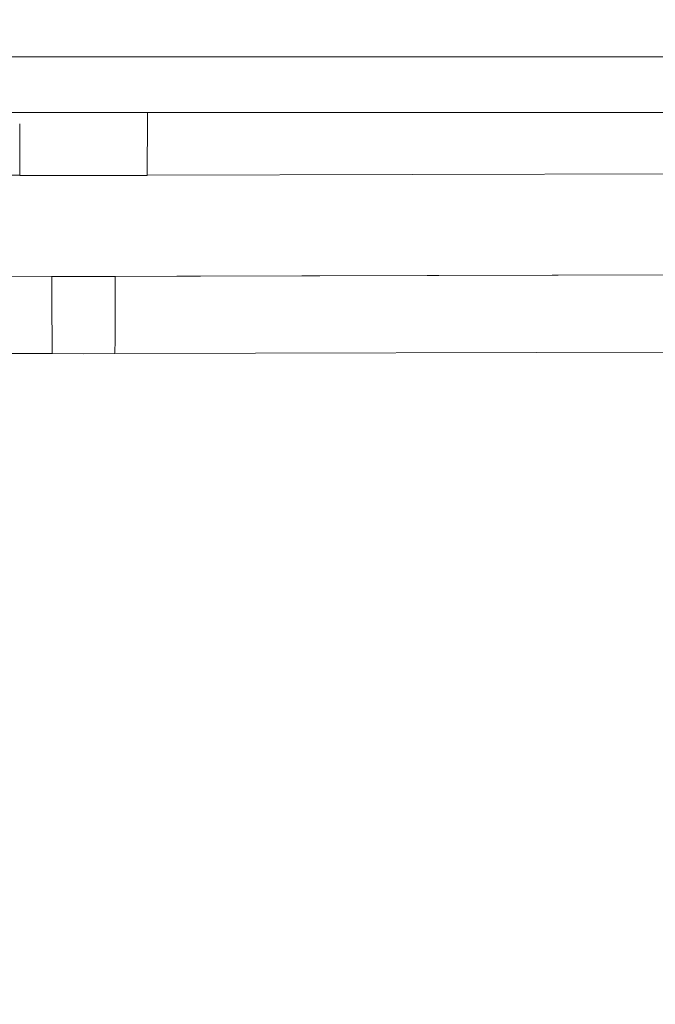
# Model space of a CAD drawing. Header units: millimetres. Extents: x -30280 to 309309, y -17460 to 4378.
# Tile 788 of 1056: x 249717 to 249849, y -13192 to -12988. Entities that reach past the tile are written whole.
import ezdxf

# ---------------------------------------------------------------- set-up
doc = ezdxf.new("R2010")
doc.units = ezdxf.units.MM
doc.header["$MEASUREMENT"] = 0
doc.linetypes.add('Wipeout_Contour', pattern=[1000, 0, -1000])
for name, color, linetype in [('Nuevo_08_E_Envans secs', 7, 'Continuous'), ('Nuevo_09_EI_Mobiliari general', 7, 'Continuous'), ('Nuevo_Ventanas Archicad', 7, 'Continuous')]:
    doc.layers.add(name, color=color, linetype=linetype)
doc.layers.add('Nuevo_09_EI_Mobiliari general_Pluma_Nº__1', color=7, linetype='Continuous', lineweight=5)

# ---------------------------------------------------------------- blocks, each defined once
blk = doc.blocks.new('Elem Sección_541_6', base_point=(235890.59, -13459.98))
at = {"color": 254, "linetype": 'Wipeout_Contour', "lineweight": 0, "ltscale": 1517989.291840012}
blk.add_wipeout([(248979.88, -11359.98), (254508.64, -11359.98), (254508.64, -13457.98), (254654.2, -13457.98), (254654.2, -11012.98), (248979.88, -11012.98)], dxfattribs=at).dxf.layer = 'Nuevo_08_E_Envans secs'
blk = doc.blocks.new('Elem Sección_543_6', base_point=(235890.59, -13459.98))
at = {"color": 254, "linetype": 'Wipeout_Contour', "lineweight": 0, "ltscale": 31165908.05935061}
blk.add_wipeout([(253368.64, -11399.98), (248979.88, -11399.98), (248979.88, -13305.67), (249022.42, -13068.12), (249023.05, -13065.78), (249026.98, -13043.49), (249005.39, -13043.49), (249005.39, -12987.92), (249005.46, -12987.92), (249019.02, -12561.81), (249441.75, -12561.81), (249455.32, -12987.92), (249455.39, -12987.92), (249455.39, -13043.49), (249433.79, -13043.49), (249437.72, -13065.78), (249438.36, -13068.12), (249480.39, -13302.86), (249522.42, -13068.12), (249523.05, -13065.78), (249526.98, -13043.49), (249505.39, -13043.49), (249505.39, -12987.92), (249505.46, -12987.92), (249519.02, -12561.81), (249941.75, -12561.81), (249955.32, -12987.92), (249955.39, -12987.92), (249955.39, -13043.49), (249933.79, -13043.49), (249937.72, -13065.78), (249938.36, -13068.12), (249980.39, -13302.86), (250022.42, -13068.12), (250023.05, -13065.78), (250026.98, -13043.49), (250005.39, -13043.49), (250005.39, -12987.92), (250005.46, -12987.92), (250019.02, -12561.81), (250441.75, -12561.81), (250455.32, -12987.92), (250455.39, -12987.92), (250455.39, -13043.49), (250433.79, -13043.49), (250437.72, -13065.78), (250438.36, -13068.12), (250480.39, -13302.86), (250522.42, -13068.12), (250523.05, -13065.78), (250526.98, -13043.49), (250505.39, -13043.49), (250505.39, -12987.92), (250505.46, -12987.92), (250519.02, -12561.81), (250941.75, -12561.81), (250955.32, -12987.92), (250955.39, -12987.92), (250955.39, -13043.49), (250933.79, -13043.49), (250937.72, -13065.78), (250938.36, -13068.12), (250980.39, -13302.86), (251022.42, -13068.12), (251023.05, -13065.78), (251026.98, -13043.49), (251005.39, -13043.49), (251005.39, -12987.92), (251005.46, -12987.92), (251019.02, -12561.81), (251441.75, -12561.81), (251455.32, -12987.92), (251455.39, -12987.92), (251455.39, -13043.49), (251433.79, -13043.49), (251437.72, -13065.78), (251438.36, -13068.12), (251480.39, -13302.86), (251522.42, -13068.12), (251523.05, -13065.78), (251526.98, -13043.49), (251505.39, -13043.49), (251505.39, -12987.92), (251505.46, -12987.92), (251519.02, -12561.81), (251941.75, -12561.81), (251955.32, -12987.92), (251955.39, -12987.92), (251955.39, -13043.49), (251933.79, -13043.49), (251937.72, -13065.78), (251938.36, -13068.12), (251980.39, -13302.86), (252022.42, -13068.12), (252023.05, -13065.78), (252026.98, -13043.49), (252005.39, -13043.49), (252005.39, -12987.92), (252005.46, -12987.92), (252019.02, -12561.81), (252441.75, -12561.81), (252455.32, -12987.92), (252455.39, -12987.92), (252455.39, -13043.49), (252433.79, -13043.49), (252437.72, -13065.78), (252438.36, -13068.12), (252480.39, -13302.86), (252522.42, -13068.12), (252523.05, -13065.78), (252526.98, -13043.49), (252505.39, -13043.49), (252505.39, -12987.92), (252505.46, -12987.92), (252519.02, -12561.81), (252941.75, -12561.81), (252955.32, -12987.92), (252955.39, -12987.92), (252955.39, -13043.49), (252933.79, -13043.49), (252937.72, -13065.78), (252938.36, -13068.12), (252999.57, -13409.98), (253368.64, -13409.98)], dxfattribs=at).dxf.layer = 'Nuevo_Ventanas Archicad'
at = {"color": 254, "linetype": 'Wipeout_Contour', "lineweight": 0, "ltscale": 7252146.050169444}
blk.add_wipeout([(249538.83, -13068.44), (249489.01, -13351), (249499.57, -13409.98), (249961.21, -13409.98), (249971.77, -13351), (249921.94, -13068.44), (249921.83, -13068.03), (249920.62, -13065.48), (249918.96, -13063.15), (249916.85, -13061.07), (249914.39, -13059.39), (249911.68, -13058.15), (249908.79, -13057.39), (249905.81, -13057.14), (249905.81, -13057.12), (249736.9, -13057.58), (249736.9, -13057.62), (249730.39, -13057.6), (249723.88, -13057.62), (249723.88, -13057.58), (249554.96, -13057.12), (249554.96, -13057.14), (249551.98, -13057.39), (249549.09, -13058.15), (249546.38, -13059.39), (249543.93, -13061.07), (249541.81, -13063.15), (249540.15, -13065.48), (249538.94, -13068.03)], dxfattribs=at).dxf.layer = 'Nuevo_Ventanas Archicad'
blk = doc.blocks.new('Elem Sección_575_6', base_point=(235890.59, -13459.98))
at = {"color": 254, "linetype": 'Wipeout_Contour', "lineweight": 0, "ltscale": 1000271.859328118}
blk.add_wipeout([(249505.39, -12988.45), (249505.39, -12990.04), (249955.39, -12990.04), (249955.39, -12988.45)], dxfattribs=at).dxf.layer = 'Nuevo_09_EI_Mobiliari general'
at = {"color": 254, "linetype": 'Wipeout_Contour', "lineweight": 0, "ltscale": 1000274.491405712}
blk.add_wipeout([(249505.39, -13007.67), (249955.39, -13007.67), (249955.39, -12996.14), (249505.39, -12996.14)], dxfattribs=at).dxf.layer = 'Nuevo_09_EI_Mobiliari general'
at = {"color": 254, "linetype": 'Wipeout_Contour', "lineweight": 0, "ltscale": 9752827.254525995}
blk.add_wipeout([(249544.85, -13034.29), (249543.28, -13043.22), (249543.41, -13043.22), (249543.73, -13043.07), (249549.28, -13041.62), (249554.94, -13041.15), (249554.94, -13041.12), (249730.39, -13041.6), (249823.63, -13041.35), (249905.83, -13041.12), (249905.83, -13041.15), (249911.49, -13041.62), (249917.04, -13043.07), (249917.37, -13043.22), (249917.5, -13043.22), (249915.92, -13034.29), (249915.15, -13031.42), (249913.9, -13028.73), (249912.19, -13026.3), (249910.09, -13024.2), (249907.65, -13022.5), (249904.96, -13021.25), (249902.09, -13020.49), (249899.13, -13020.24), (249899.13, -13020.22), (249743.58, -13020.65), (249743.58, -13020.73), (249730.39, -13020.69), (249717.2, -13020.73), (249717.2, -13020.65), (249561.64, -13020.22), (249561.64, -13020.24), (249558.68, -13020.49), (249555.81, -13021.25), (249553.12, -13022.5), (249550.69, -13024.2), (249548.58, -13026.3), (249546.88, -13028.73), (249545.62, -13031.42)], dxfattribs=at).dxf.layer = 'Nuevo_09_EI_Mobiliari general'
at = {"color": 254, "linetype": 'Wipeout_Contour', "lineweight": 0, "ltscale": 750226.482735}
blk.add_wipeout([(249730.39, -13053.6), (249736.91, -13053.62), (249736.91, -13053.58)], dxfattribs=at).dxf.layer = 'Nuevo_09_EI_Mobiliari general'
at = {"color": 254, "linetype": 'Wipeout_Contour', "lineweight": 0, "ltscale": 1000272.292914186}
blk.add_wipeout([(249505.39, -12990.04), (249505.39, -12992.63), (249955.39, -12992.63), (249955.39, -12990.04)], dxfattribs=at).dxf.layer = 'Nuevo_09_EI_Mobiliari general'
at = {"color": 254, "linetype": 'Wipeout_Contour', "lineweight": 0, "ltscale": 1000612.837324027}
blk.add_wipeout([(249899.16, -13007.67), (249730.39, -13007.67), (249730.39, -13008.69), (249899.16, -13008.22)], dxfattribs=at).dxf.layer = 'Nuevo_09_EI_Mobiliari general'
at = {"color": 254, "linetype": 'Wipeout_Contour', "lineweight": 0, "ltscale": 1000252.042914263}
blk.add_wipeout([(249717.2, -13020.6), (249717.2, -13020.73), (249730.39, -13020.69), (249730.39, -13020.57)], dxfattribs=at).dxf.layer = 'Nuevo_09_EI_Mobiliari general'
at = {"color": 254, "linetype": 'Wipeout_Contour', "lineweight": 0, "ltscale": 1000641.713650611}
blk.add_wipeout([(249743.58, -13020.65), (249899.13, -13020.22), (249899.13, -13020.1), (249743.58, -13020.53)], dxfattribs=at).dxf.layer = 'Nuevo_09_EI_Mobiliari general'
at = {"color": 254, "linetype": 'Wipeout_Contour', "lineweight": 0, "ltscale": 999932.312162}
blk.add_wipeout([(249730.39, -13041.6), (249554.94, -13041.12), (249554.94, -13041.24), (249730.39, -13041.72)], dxfattribs=at).dxf.layer = 'Nuevo_09_EI_Mobiliari general'
at = {"color": 254, "linetype": 'Wipeout_Contour', "lineweight": 0, "ltscale": 1000298.415756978}
blk.add_wipeout([(249730.39, -13053.6), (249730.39, -13054.74), (249736.91, -13054.76), (249736.91, -13053.62)], dxfattribs=at).dxf.layer = 'Nuevo_09_EI_Mobiliari general'
at = {"color": 254, "linetype": 'Wipeout_Contour', "lineweight": 0, "ltscale": 1000272.926898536}
blk.add_wipeout([(249505.39, -12992.63), (249505.39, -12996.14), (249955.39, -12996.14), (249955.39, -12992.63)], dxfattribs=at).dxf.layer = 'Nuevo_09_EI_Mobiliari general'
at = {"color": 254, "linetype": 'Wipeout_Contour', "lineweight": 0, "ltscale": 1000613.079023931}
blk.add_wipeout([(249899.16, -13008.22), (249730.39, -13008.69), (249730.39, -13009.95), (249899.17, -13009.48)], dxfattribs=at).dxf.layer = 'Nuevo_09_EI_Mobiliari general'
at = {"color": 254, "linetype": 'Wipeout_Contour', "lineweight": 0, "ltscale": 999932.362509}
blk.add_wipeout([(249554.94, -13041.24), (249554.94, -13041.6), (249730.39, -13042.09), (249730.39, -13041.72)], dxfattribs=at).dxf.layer = 'Nuevo_09_EI_Mobiliari general'
at = {"color": 254, "linetype": 'Wipeout_Contour', "lineweight": 0, "ltscale": 1000298.631208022}
blk.add_wipeout([(249730.39, -13055.73), (249736.91, -13055.75), (249736.91, -13054.76), (249730.39, -13054.74)], dxfattribs=at).dxf.layer = 'Nuevo_09_EI_Mobiliari general'
at = {"layer": 'Nuevo_09_EI_Mobiliari general_Pluma_Nº__1', "color": 7, "linetype": 'Continuous', "lineweight": 5}
blk.add_line((249505.39, -12996.14), (249955.39, -12996.14), dxfattribs=at)
at = {"color": 254, "linetype": 'Wipeout_Contour', "lineweight": 0, "ltscale": 1501087.31874639}
blk.add_wipeout([(249899.17, -13009.48), (249730.39, -13009.95), (249730.39, -13011.3), (249899.11, -13010.83), (249899.1, -13009.5), (249899.17, -13009.51)], dxfattribs=at).dxf.layer = 'Nuevo_09_EI_Mobiliari general'
at = {"color": 254, "linetype": 'Wipeout_Contour', "lineweight": 0, "ltscale": 999932.460318}
blk.add_wipeout([(249554.94, -13041.6), (249554.94, -13042.19), (249730.39, -13042.67), (249730.39, -13042.09)], dxfattribs=at).dxf.layer = 'Nuevo_09_EI_Mobiliari general'
at = {"color": 254, "linetype": 'Wipeout_Contour', "lineweight": 0, "ltscale": 1000298.811674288}
blk.add_wipeout([(249730.39, -13056.53), (249736.9, -13056.55), (249736.91, -13055.75), (249730.39, -13055.73)], dxfattribs=at).dxf.layer = 'Nuevo_09_EI_Mobiliari general'
at = {"layer": 'Nuevo_09_EI_Mobiliari general_Pluma_Nº__1', "color": 7, "linetype": 'Continuous', "lineweight": 5}
blk.add_line((249743.62, -13007.67), (249743.61, -13008.65), dxfattribs=at)
at = {"color": 254, "linetype": 'Wipeout_Contour', "lineweight": 0, "ltscale": 999938.656485}
blk.add_wipeout([(249561.61, -13007.67), (249561.61, -13008.22), (249730.39, -13008.69), (249730.39, -13007.67)], dxfattribs=at).dxf.layer = 'Nuevo_09_EI_Mobiliari general'
at = {"color": 254, "linetype": 'Wipeout_Contour', "lineweight": 0, "ltscale": 1751183.597709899}
blk.add_wipeout([(249899.17, -13010.83), (249730.39, -13011.3), (249743.6, -13011.34), (249743.6, -13012.65), (249899.11, -13012.22), (249899.11, -13010.85), (249899.17, -13010.86)], dxfattribs=at).dxf.layer = 'Nuevo_09_EI_Mobiliari general'
at = {"color": 254, "linetype": 'Wipeout_Contour', "lineweight": 0, "ltscale": 999932.602625}
blk.add_wipeout([(249554.94, -13042.99), (249730.39, -13043.47), (249730.39, -13042.67), (249554.94, -13042.19)], dxfattribs=at).dxf.layer = 'Nuevo_09_EI_Mobiliari general'
at = {"color": 254, "linetype": 'Wipeout_Contour', "lineweight": 0, "ltscale": 1000298.951678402}
blk.add_wipeout([(249730.39, -13057.12), (249736.9, -13057.14), (249736.9, -13056.55), (249730.39, -13056.53)], dxfattribs=at).dxf.layer = 'Nuevo_09_EI_Mobiliari general'
at = {"layer": 'Nuevo_09_EI_Mobiliari general_Pluma_Nº__1', "color": 7, "linetype": 'Continuous', "lineweight": 5}
blk.add_line((249723.83, -13041.62), (249723.83, -13041.71), dxfattribs=at)
at = {"color": 254, "linetype": 'Wipeout_Contour', "lineweight": 0, "ltscale": 999938.888225}
blk.add_wipeout([(249561.61, -13008.22), (249561.61, -13009.48), (249730.39, -13009.95), (249730.39, -13008.69)], dxfattribs=at).dxf.layer = 'Nuevo_09_EI_Mobiliari general'
at = {"color": 254, "linetype": 'Wipeout_Contour', "lineweight": 0, "ltscale": 1500946.855910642}
blk.add_wipeout([(249730.39, -13012.69), (249743.6, -13012.73), (249743.6, -13014.04), (249899.11, -13013.61), (249899.11, -13012.24), (249899.11, -13012.22)], dxfattribs=at).dxf.layer = 'Nuevo_09_EI_Mobiliari general'
at = {"color": 254, "linetype": 'Wipeout_Contour', "lineweight": 0, "ltscale": 1000633.129779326}
blk.add_wipeout([(249905.83, -13041.12), (249730.39, -13041.6), (249730.39, -13041.72), (249905.83, -13041.24)], dxfattribs=at).dxf.layer = 'Nuevo_09_EI_Mobiliari general'
at = {"color": 254, "linetype": 'Wipeout_Contour', "lineweight": 0, "ltscale": 999932.785114}
blk.add_wipeout([(249554.94, -13042.99), (249554.94, -13043.98), (249730.39, -13044.46), (249730.39, -13043.47)], dxfattribs=at).dxf.layer = 'Nuevo_09_EI_Mobiliari general'
at = {"color": 254, "linetype": 'Wipeout_Contour', "lineweight": 0, "ltscale": 1000299.046944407}
blk.add_wipeout([(249730.39, -13057.12), (249730.39, -13057.48), (249736.9, -13057.5), (249736.9, -13057.14)], dxfattribs=at).dxf.layer = 'Nuevo_09_EI_Mobiliari general'
at = {"layer": 'Nuevo_09_EI_Mobiliari general_Pluma_Nº__1', "color": 7, "linetype": 'Continuous', "lineweight": 5}
for p, q in [((249505.39, -13007.67), (249955.39, -13007.67)), ((249723.83, -13041.71), (249723.83, -13042.07)), ((249723.83, -13042.07), (249723.83, -13042.66))]:
    blk.add_line(p, q, dxfattribs=at)
at = {"color": 254, "linetype": 'Wipeout_Contour', "lineweight": 0, "ltscale": 1499741.16210154}
blk.add_wipeout([(249561.61, -13009.48), (249561.61, -13009.51), (249561.67, -13009.5), (249561.67, -13010.83), (249730.39, -13011.3), (249730.39, -13009.95)], dxfattribs=at).dxf.layer = 'Nuevo_09_EI_Mobiliari general'
at = {"color": 254, "linetype": 'Wipeout_Contour', "lineweight": 0, "ltscale": 750181.882159}
blk.add_wipeout([(249730.39, -13014.08), (249717.18, -13014.04), (249717.18, -13014.11)], dxfattribs=at).dxf.layer = 'Nuevo_09_EI_Mobiliari general'
at = {"color": 254, "linetype": 'Wipeout_Contour', "lineweight": 0, "ltscale": 1250877.696382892}
blk.add_wipeout([(249743.6, -13014.04), (249743.59, -13015.39), (249899.12, -13014.95), (249899.11, -13013.63), (249899.11, -13013.61)], dxfattribs=at).dxf.layer = 'Nuevo_09_EI_Mobiliari general'
at = {"color": 254, "linetype": 'Wipeout_Contour', "lineweight": 0, "ltscale": 1000633.180091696}
blk.add_wipeout([(249905.83, -13041.24), (249730.39, -13041.72), (249730.39, -13042.09), (249905.83, -13041.6)], dxfattribs=at).dxf.layer = 'Nuevo_09_EI_Mobiliari general'
at = {"color": 254, "linetype": 'Wipeout_Contour', "lineweight": 0, "ltscale": 999933.002252}
blk.add_wipeout([(249554.94, -13043.98), (249554.94, -13045.12), (249730.39, -13045.6), (249730.39, -13044.46)], dxfattribs=at).dxf.layer = 'Nuevo_09_EI_Mobiliari general'
at = {"color": 254, "linetype": 'Wipeout_Contour', "lineweight": 0, "ltscale": 1000299.094579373}
blk.add_wipeout([(249730.39, -13057.6), (249736.9, -13057.62), (249736.9, -13057.5), (249730.39, -13057.48)], dxfattribs=at).dxf.layer = 'Nuevo_09_EI_Mobiliari general'
at = {"layer": 'Nuevo_09_EI_Mobiliari general_Pluma_Nº__1', "color": 7, "linetype": 'Continuous', "lineweight": 5}
blk.add_line((249723.83, -13042.66), (249723.83, -13043.46), dxfattribs=at)
at = {"color": 254, "linetype": 'Wipeout_Contour', "lineweight": 0, "ltscale": 1749836.751110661}
blk.add_wipeout([(249561.61, -13010.86), (249561.67, -13010.85), (249561.66, -13012.22), (249730.39, -13012.69), (249743.6, -13012.65), (249743.6, -13011.34), (249561.61, -13010.83)], dxfattribs=at).dxf.layer = 'Nuevo_09_EI_Mobiliari general'
at = {"color": 254, "linetype": 'Wipeout_Contour', "lineweight": 0, "ltscale": 1000250.786202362}
blk.add_wipeout([(249730.39, -13014.08), (249717.18, -13014.11), (249717.18, -13015.46), (249730.39, -13015.42)], dxfattribs=at).dxf.layer = 'Nuevo_09_EI_Mobiliari general'
at = {"color": 254, "linetype": 'Wipeout_Contour', "lineweight": 0, "ltscale": 1250878.041885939}
blk.add_wipeout([(249743.59, -13015.39), (249743.59, -13016.65), (249899.12, -13016.22), (249899.12, -13014.98), (249899.12, -13014.95)], dxfattribs=at).dxf.layer = 'Nuevo_09_EI_Mobiliari general'
at = {"color": 254, "linetype": 'Wipeout_Contour', "lineweight": 0, "ltscale": 1000633.280528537}
blk.add_wipeout([(249905.83, -13041.6), (249730.39, -13042.09), (249730.39, -13042.67), (249905.83, -13042.19)], dxfattribs=at).dxf.layer = 'Nuevo_09_EI_Mobiliari general'
at = {"color": 254, "linetype": 'Wipeout_Contour', "lineweight": 0, "ltscale": 999933.247442}
blk.add_wipeout([(249554.94, -13045.12), (249554.93, -13046.38), (249730.39, -13046.87), (249730.39, -13045.6)], dxfattribs=at).dxf.layer = 'Nuevo_09_EI_Mobiliari general'
at = {"layer": 'Nuevo_09_EI_Mobiliari general_Pluma_Nº__1', "color": 7, "linetype": 'Continuous', "lineweight": 5}
for p, q in [((249743.61, -13008.73), (249743.61, -13009.92)), ((249723.83, -13043.46), (249723.84, -13044.44))]:
    blk.add_line(p, q, dxfattribs=at)
at = {"color": 254, "linetype": 'Wipeout_Contour', "lineweight": 0, "ltscale": 1249867.367871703}
blk.add_wipeout([(249561.66, -13013.61), (249743.6, -13014.11), (249743.6, -13012.73), (249561.66, -13012.22), (249561.66, -13012.24)], dxfattribs=at).dxf.layer = 'Nuevo_09_EI_Mobiliari general'
at = {"color": 254, "linetype": 'Wipeout_Contour', "lineweight": 0, "ltscale": 1000251.06527889}
blk.add_wipeout([(249730.39, -13015.42), (249717.18, -13015.46), (249717.18, -13016.73), (249730.39, -13016.69)], dxfattribs=at).dxf.layer = 'Nuevo_09_EI_Mobiliari general'
at = {"color": 254, "linetype": 'Wipeout_Contour', "lineweight": 0, "ltscale": 1250878.361586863}
blk.add_wipeout([(249743.59, -13016.65), (249743.59, -13017.79), (249899.12, -13017.36), (249899.12, -13016.24), (249899.12, -13016.22)], dxfattribs=at).dxf.layer = 'Nuevo_09_EI_Mobiliari general'
at = {"color": 254, "linetype": 'Wipeout_Contour', "lineweight": 0, "ltscale": 1000633.42804009}
blk.add_wipeout([(249730.39, -13043.47), (249905.83, -13042.99), (249905.83, -13042.19), (249730.39, -13042.67)], dxfattribs=at).dxf.layer = 'Nuevo_09_EI_Mobiliari general'
at = {"color": 254, "linetype": 'Wipeout_Contour', "lineweight": 0, "ltscale": 999933.513248}
blk.add_wipeout([(249554.93, -13046.38), (249554.93, -13047.73), (249730.39, -13048.21), (249730.39, -13046.87)], dxfattribs=at).dxf.layer = 'Nuevo_09_EI_Mobiliari general'
at = {"layer": 'Nuevo_09_EI_Mobiliari general_Pluma_Nº__1', "color": 7, "linetype": 'Continuous', "lineweight": 5}
for p, q in [((249717.17, -13009.99), (249717.17, -13011.26)), ((249743.61, -13009.99), (249743.61, -13011.26)), ((249717.17, -13011.26), (249717.17, -13011.34)), ((249743.61, -13011.26), (249743.6, -13011.34)), ((249743.6, -13011.34), (249743.6, -13012.65)), ((249743.6, -13012.65), (249743.6, -13012.73)), ((249554.94, -13041.12), (249736.94, -13041.62)), ((249905.83, -13041.12), (249723.83, -13041.62)), ((249736.94, -13041.62), (249736.94, -13041.71)), ((249723.84, -13044.44), (249723.84, -13045.58))]:
    blk.add_line(p, q, dxfattribs=at)
at = {"color": 254, "linetype": 'Wipeout_Contour', "lineweight": 0, "ltscale": 1249969.284908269}
blk.add_wipeout([(249561.66, -13014.95), (249717.18, -13015.39), (249717.18, -13014.11), (249717.18, -13014.04), (249561.66, -13013.61)], dxfattribs=at).dxf.layer = 'Nuevo_09_EI_Mobiliari general'
at = {"color": 254, "linetype": 'Wipeout_Contour', "lineweight": 0, "ltscale": 1000303.546814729}
blk.add_wipeout([(249730.39, -13014.08), (249730.39, -13015.42), (249743.59, -13015.46), (249743.6, -13014.11)], dxfattribs=at).dxf.layer = 'Nuevo_09_EI_Mobiliari general'
at = {"color": 254, "linetype": 'Wipeout_Contour', "lineweight": 0, "ltscale": 1000251.322508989}
blk.add_wipeout([(249730.39, -13016.69), (249717.18, -13016.73), (249717.19, -13017.87), (249730.39, -13017.83)], dxfattribs=at).dxf.layer = 'Nuevo_09_EI_Mobiliari general'
at = {"color": 254, "linetype": 'Wipeout_Contour', "lineweight": 0, "ltscale": 1000641.234050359}
blk.add_wipeout([(249743.58, -13018.78), (249899.13, -13018.35), (249899.12, -13017.36), (249743.59, -13017.79)], dxfattribs=at).dxf.layer = 'Nuevo_09_EI_Mobiliari general'
at = {"color": 254, "linetype": 'Wipeout_Contour', "lineweight": 0, "ltscale": 1000633.618156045}
blk.add_wipeout([(249730.39, -13043.47), (249730.39, -13044.46), (249905.84, -13043.98), (249905.83, -13042.99)], dxfattribs=at).dxf.layer = 'Nuevo_09_EI_Mobiliari general'
at = {"color": 254, "linetype": 'Wipeout_Contour', "lineweight": 0, "ltscale": 1749810.179335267}
blk.add_wipeout([(249554.93, -13047.73), (249554.93, -13047.76), (249554.99, -13047.75), (249554.99, -13049.12), (249730.39, -13049.6), (249736.93, -13049.58), (249736.93, -13048.23)], dxfattribs=at).dxf.layer = 'Nuevo_09_EI_Mobiliari general'
at = {"layer": 'Nuevo_09_EI_Mobiliari general_Pluma_Nº__1', "color": 7, "linetype": 'Continuous', "lineweight": 5}
for p, q in [((249717.17, -13011.34), (249717.17, -13012.65)), ((249717.17, -13012.65), (249717.17, -13012.73)), ((249743.6, -13012.73), (249743.6, -13014.04)), ((249743.6, -13014.04), (249743.6, -13014.11)), ((249736.94, -13041.71), (249736.94, -13042.07)), ((249736.94, -13042.07), (249736.94, -13042.66)), ((249723.84, -13045.58), (249723.84, -13046.85))]:
    blk.add_line(p, q, dxfattribs=at)
at = {"color": 254, "linetype": 'Wipeout_Contour', "lineweight": 0, "ltscale": 1249969.631359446}
blk.add_wipeout([(249561.65, -13016.22), (249717.18, -13016.65), (249717.18, -13015.46), (249717.18, -13015.39), (249561.66, -13014.95)], dxfattribs=at).dxf.layer = 'Nuevo_09_EI_Mobiliari general'
at = {"color": 254, "linetype": 'Wipeout_Contour', "lineweight": 0, "ltscale": 1000303.811277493}
blk.add_wipeout([(249730.39, -13015.42), (249730.39, -13016.69), (249743.59, -13016.73), (249743.59, -13015.46)], dxfattribs=at).dxf.layer = 'Nuevo_09_EI_Mobiliari general'
at = {"color": 254, "linetype": 'Wipeout_Contour', "lineweight": 0, "ltscale": 1000251.550075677}
blk.add_wipeout([(249730.39, -13017.83), (249717.19, -13017.87), (249717.19, -13018.85), (249730.39, -13018.82)], dxfattribs=at).dxf.layer = 'Nuevo_09_EI_Mobiliari general'
at = {"color": 254, "linetype": 'Wipeout_Contour', "lineweight": 0, "ltscale": 1250878.885813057}
blk.add_wipeout([(249743.58, -13018.78), (249743.58, -13019.58), (249899.13, -13019.15), (249899.13, -13018.37), (249899.13, -13018.35)], dxfattribs=at).dxf.layer = 'Nuevo_09_EI_Mobiliari general'
at = {"color": 254, "linetype": 'Wipeout_Contour', "lineweight": 0, "ltscale": 1000633.845102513}
blk.add_wipeout([(249905.84, -13043.98), (249730.39, -13044.46), (249730.39, -13045.6), (249905.84, -13045.12)], dxfattribs=at).dxf.layer = 'Nuevo_09_EI_Mobiliari general'
at = {"color": 254, "linetype": 'Wipeout_Contour', "lineweight": 0, "ltscale": 1249991.815765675}
blk.add_wipeout([(249554.98, -13050.51), (249723.85, -13050.97), (249723.85, -13049.62), (249730.39, -13049.6), (249554.99, -13049.12)], dxfattribs=at).dxf.layer = 'Nuevo_09_EI_Mobiliari general'
at = {"layer": 'Nuevo_09_EI_Mobiliari general_Pluma_Nº__1', "color": 7, "linetype": 'Continuous', "lineweight": 5}
for p, q in [((249717.17, -13012.73), (249717.18, -13014.04)), ((249717.18, -13014.04), (249717.18, -13014.11)), ((249743.6, -13014.11), (249743.59, -13015.39)), ((249743.59, -13015.39), (249743.59, -13015.46)), ((249736.94, -13042.66), (249736.94, -13043.46))]:
    blk.add_line(p, q, dxfattribs=at)
at = {"color": 254, "linetype": 'Wipeout_Contour', "lineweight": 0, "ltscale": 1249969.95244095}
blk.add_wipeout([(249561.65, -13017.36), (249717.19, -13017.79), (249717.18, -13016.73), (249717.18, -13016.65), (249561.65, -13016.22)], dxfattribs=at).dxf.layer = 'Nuevo_09_EI_Mobiliari general'
at = {"color": 254, "linetype": 'Wipeout_Contour', "lineweight": 0, "ltscale": 1000251.741048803}
blk.add_wipeout([(249717.19, -13018.85), (249717.19, -13019.65), (249730.39, -13019.62), (249730.39, -13018.82)], dxfattribs=at).dxf.layer = 'Nuevo_09_EI_Mobiliari general'
at = {"color": 254, "linetype": 'Wipeout_Contour', "lineweight": 0, "ltscale": 1250879.074436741}
blk.add_wipeout([(249743.58, -13019.58), (249743.58, -13020.17), (249899.13, -13019.73), (249899.13, -13019.17), (249899.13, -13019.15)], dxfattribs=at).dxf.layer = 'Nuevo_09_EI_Mobiliari general'
at = {"color": 254, "linetype": 'Wipeout_Contour', "lineweight": 0, "ltscale": 1000634.101995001}
blk.add_wipeout([(249905.84, -13045.12), (249730.39, -13045.6), (249730.39, -13046.87), (249905.84, -13046.38)], dxfattribs=at).dxf.layer = 'Nuevo_09_EI_Mobiliari general'
at = {"color": 254, "linetype": 'Wipeout_Contour', "lineweight": 0, "ltscale": 1249843.991246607}
blk.add_wipeout([(249554.98, -13051.86), (249736.92, -13052.36), (249736.92, -13051.01), (249554.98, -13050.51), (249554.98, -13050.53)], dxfattribs=at).dxf.layer = 'Nuevo_09_EI_Mobiliari general'
at = {"layer": 'Nuevo_09_EI_Mobiliari general_Pluma_Nº__1', "color": 7, "linetype": 'Continuous', "lineweight": 5}
for p, q in [((249717.18, -13014.11), (249717.18, -13015.39)), ((249717.18, -13015.39), (249717.18, -13015.46)), ((249736.94, -13043.46), (249736.94, -13044.44))]:
    blk.add_line(p, q, dxfattribs=at)
at = {"color": 254, "linetype": 'Wipeout_Contour', "lineweight": 0, "ltscale": 1000304.055024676}
blk.add_wipeout([(249730.39, -13017.83), (249743.59, -13017.87), (249743.59, -13016.73), (249730.39, -13016.69)], dxfattribs=at).dxf.layer = 'Nuevo_09_EI_Mobiliari general'
at = {"color": 254, "linetype": 'Wipeout_Contour', "lineweight": 0, "ltscale": 1000251.88962203}
blk.add_wipeout([(249730.39, -13019.62), (249717.19, -13019.65), (249717.19, -13020.24), (249730.39, -13020.21)], dxfattribs=at).dxf.layer = 'Nuevo_09_EI_Mobiliari general'
at = {"color": 254, "linetype": 'Wipeout_Contour', "lineweight": 0, "ltscale": 1250879.205960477}
blk.add_wipeout([(249743.58, -13020.17), (249743.58, -13020.53), (249899.13, -13020.1), (249899.13, -13019.76), (249899.13, -13019.73)], dxfattribs=at).dxf.layer = 'Nuevo_09_EI_Mobiliari general'
at = {"color": 254, "linetype": 'Wipeout_Contour', "lineweight": 0, "ltscale": 1000634.381034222}
blk.add_wipeout([(249905.84, -13046.38), (249730.39, -13046.87), (249730.39, -13048.21), (249905.85, -13047.73)], dxfattribs=at).dxf.layer = 'Nuevo_09_EI_Mobiliari general'
at = {"color": 254, "linetype": 'Wipeout_Contour', "lineweight": 0, "ltscale": 1249985.920787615}
blk.add_wipeout([(249554.98, -13051.86), (249554.98, -13053.12), (249723.86, -13053.58), (249723.86, -13052.36), (249723.86, -13052.32)], dxfattribs=at).dxf.layer = 'Nuevo_09_EI_Mobiliari general'
at = {"layer": 'Nuevo_09_EI_Mobiliari general_Pluma_Nº__1', "color": 7, "linetype": 'Continuous', "lineweight": 5}
for p, q in [((249743.59, -13015.46), (249743.59, -13016.65)), ((249743.59, -13016.65), (249743.59, -13016.73)), ((249736.94, -13044.44), (249736.94, -13045.58))]:
    blk.add_line(p, q, dxfattribs=at)
at = {"color": 254, "linetype": 'Wipeout_Contour', "lineweight": 0, "ltscale": 999914.473844}
blk.add_wipeout([(249561.65, -13017.36), (249561.65, -13018.35), (249717.19, -13018.78), (249717.19, -13017.79)], dxfattribs=at).dxf.layer = 'Nuevo_09_EI_Mobiliari general'
at = {"color": 254, "linetype": 'Wipeout_Contour', "lineweight": 0, "ltscale": 1000304.270640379}
blk.add_wipeout([(249730.39, -13018.82), (249743.58, -13018.85), (249743.59, -13017.87), (249730.39, -13017.83)], dxfattribs=at).dxf.layer = 'Nuevo_09_EI_Mobiliari general'
at = {"color": 254, "linetype": 'Wipeout_Contour', "lineweight": 0, "ltscale": 1000251.991279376}
blk.add_wipeout([(249730.39, -13020.21), (249717.19, -13020.24), (249717.2, -13020.6), (249730.39, -13020.57)], dxfattribs=at).dxf.layer = 'Nuevo_09_EI_Mobiliari general'
at = {"color": 254, "linetype": 'Wipeout_Contour', "lineweight": 0, "ltscale": 1751210.468052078}
blk.add_wipeout([(249905.85, -13047.73), (249730.39, -13048.21), (249736.93, -13048.23), (249736.93, -13049.58), (249905.79, -13049.12), (249905.78, -13047.75), (249905.85, -13047.76)], dxfattribs=at).dxf.layer = 'Nuevo_09_EI_Mobiliari general'
at = {"color": 254, "linetype": 'Wipeout_Contour', "lineweight": 0, "ltscale": 1249986.242939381}
blk.add_wipeout([(249554.98, -13053.12), (249554.97, -13054.26), (249723.86, -13054.73), (249723.86, -13053.62), (249723.86, -13053.58)], dxfattribs=at).dxf.layer = 'Nuevo_09_EI_Mobiliari general'
at = {"layer": 'Nuevo_09_EI_Mobiliari general_Pluma_Nº__1', "color": 7, "linetype": 'Continuous', "lineweight": 5}
for p, q in [((249717.18, -13015.46), (249717.18, -13016.65)), ((249717.18, -13016.65), (249717.18, -13016.73)), ((249743.59, -13016.73), (249743.59, -13017.79)), ((249736.94, -13045.58), (249736.93, -13046.85))]:
    blk.add_line(p, q, dxfattribs=at)
at = {"color": 254, "linetype": 'Wipeout_Contour', "lineweight": 0, "ltscale": 999914.953787}
blk.add_wipeout([(249561.64, -13020.22), (249717.2, -13020.65), (249717.2, -13020.53), (249561.64, -13020.1)], dxfattribs=at).dxf.layer = 'Nuevo_09_EI_Mobiliari general'
at = {"color": 254, "linetype": 'Wipeout_Contour', "lineweight": 0, "ltscale": 1000304.73738801}
blk.add_wipeout([(249730.39, -13020.69), (249743.58, -13020.73), (249743.58, -13020.6), (249730.39, -13020.57)], dxfattribs=at).dxf.layer = 'Nuevo_09_EI_Mobiliari general'
at = {"color": 254, "linetype": 'Wipeout_Contour', "lineweight": 0, "ltscale": 1250693.46070203}
blk.add_wipeout([(249723.85, -13049.62), (249723.85, -13050.97), (249730.39, -13050.99), (249905.79, -13050.51), (249905.79, -13049.12)], dxfattribs=at).dxf.layer = 'Nuevo_09_EI_Mobiliari general'
at = {"color": 254, "linetype": 'Wipeout_Contour', "lineweight": 0, "ltscale": 750201.205882}
blk.add_wipeout([(249730.39, -13052.34), (249723.86, -13052.32), (249723.86, -13052.36)], dxfattribs=at).dxf.layer = 'Nuevo_09_EI_Mobiliari general'
at = {"color": 254, "linetype": 'Wipeout_Contour', "lineweight": 0, "ltscale": 1249986.530130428}
blk.add_wipeout([(249554.97, -13055.25), (249723.87, -13055.71), (249723.86, -13054.76), (249723.86, -13054.73), (249554.97, -13054.26)], dxfattribs=at).dxf.layer = 'Nuevo_09_EI_Mobiliari general'
at = {"layer": 'Nuevo_09_EI_Mobiliari general_Pluma_Nº__1', "color": 7, "linetype": 'Continuous', "lineweight": 5}
for p, q in [((249723.84, -13046.85), (249723.85, -13048.2)), ((249736.93, -13046.85), (249736.93, -13048.2)), ((249723.85, -13048.2), (249723.85, -13049.58))]:
    blk.add_line(p, q, dxfattribs=at)
at = {"color": 254, "linetype": 'Wipeout_Contour', "lineweight": 0, "ltscale": 1249970.481503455}
blk.add_wipeout([(249561.65, -13019.15), (249717.19, -13019.58), (249717.19, -13018.85), (249717.19, -13018.78), (249561.65, -13018.35)], dxfattribs=at).dxf.layer = 'Nuevo_09_EI_Mobiliari general'
at = {"color": 254, "linetype": 'Wipeout_Contour', "lineweight": 0, "ltscale": 1000304.451565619}
blk.add_wipeout([(249730.39, -13019.62), (249743.58, -13019.65), (249743.58, -13018.85), (249730.39, -13018.82)], dxfattribs=at).dxf.layer = 'Nuevo_09_EI_Mobiliari general'
at = {"color": 254, "linetype": 'Wipeout_Contour', "lineweight": 0, "ltscale": 1500965.573081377}
blk.add_wipeout([(249730.39, -13050.99), (249736.92, -13051.01), (249736.92, -13052.32), (249905.79, -13051.86), (249905.79, -13050.53), (249905.79, -13050.51)], dxfattribs=at).dxf.layer = 'Nuevo_09_EI_Mobiliari general'
at = {"color": 254, "linetype": 'Wipeout_Contour', "lineweight": 0, "ltscale": 999922.361727}
blk.add_wipeout([(249554.97, -13055.25), (249554.97, -13056.05), (249723.87, -13056.51), (249723.87, -13055.71)], dxfattribs=at).dxf.layer = 'Nuevo_09_EI_Mobiliari general'
at = {"layer": 'Nuevo_09_EI_Mobiliari general_Pluma_Nº__1', "color": 7, "linetype": 'Continuous', "lineweight": 5}
for p, q in [((249717.18, -13016.73), (249717.19, -13017.79)), ((249717.19, -13017.79), (249717.19, -13017.87)), ((249743.59, -13017.79), (249743.59, -13017.87)), ((249736.93, -13048.2), (249736.93, -13049.58))]:
    blk.add_line(p, q, dxfattribs=at)
at = {"color": 254, "linetype": 'Wipeout_Contour', "lineweight": 0, "ltscale": 1249970.67448103}
blk.add_wipeout([(249561.64, -13019.73), (249717.19, -13020.17), (249717.19, -13019.65), (249717.19, -13019.58), (249561.65, -13019.15)], dxfattribs=at).dxf.layer = 'Nuevo_09_EI_Mobiliari general'
at = {"color": 254, "linetype": 'Wipeout_Contour', "lineweight": 0, "ltscale": 1000304.592295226}
blk.add_wipeout([(249730.39, -13020.21), (249743.58, -13020.24), (249743.58, -13019.65), (249730.39, -13019.62)], dxfattribs=at).dxf.layer = 'Nuevo_09_EI_Mobiliari general'
at = {"color": 254, "linetype": 'Wipeout_Contour', "lineweight": 0, "ltscale": 2001096.325823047}
blk.add_wipeout([(249723.86, -13052.36), (249723.86, -13053.62), (249905.8, -13053.12), (249905.79, -13051.88), (249905.79, -13051.86), (249736.92, -13052.32), (249736.92, -13052.36), (249730.39, -13052.34)], dxfattribs=at).dxf.layer = 'Nuevo_09_EI_Mobiliari general'
at = {"color": 254, "linetype": 'Wipeout_Contour', "lineweight": 0, "ltscale": 1249986.967708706}
blk.add_wipeout([(249554.97, -13056.64), (249723.87, -13057.1), (249723.87, -13056.55), (249723.87, -13056.51), (249554.97, -13056.05)], dxfattribs=at).dxf.layer = 'Nuevo_09_EI_Mobiliari general'
at = {"layer": 'Nuevo_09_EI_Mobiliari general_Pluma_Nº__1', "color": 7, "linetype": 'Continuous', "lineweight": 5}
for p, q in [((249743.59, -13017.87), (249743.58, -13018.78)), ((249743.58, -13018.78), (249743.58, -13018.85)), ((249723.85, -13049.58), (249723.85, -13050.97)), ((249723.85, -13050.97), (249723.86, -13052.32)), ((249736.93, -13049.58), (249736.92, -13050.97))]:
    blk.add_line(p, q, dxfattribs=at)
at = {"color": 254, "linetype": 'Wipeout_Contour', "lineweight": 0, "ltscale": 1249970.813212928}
blk.add_wipeout([(249561.64, -13020.1), (249717.2, -13020.53), (249717.19, -13020.24), (249717.19, -13020.17), (249561.64, -13019.73)], dxfattribs=at).dxf.layer = 'Nuevo_09_EI_Mobiliari general'
at = {"color": 254, "linetype": 'Wipeout_Contour', "lineweight": 0, "ltscale": 1000304.688546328}
blk.add_wipeout([(249730.39, -13020.57), (249743.58, -13020.6), (249743.58, -13020.24), (249730.39, -13020.21)], dxfattribs=at).dxf.layer = 'Nuevo_09_EI_Mobiliari general'
at = {"color": 254, "linetype": 'Wipeout_Contour', "lineweight": 0, "ltscale": 1250894.645509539}
blk.add_wipeout([(249736.91, -13053.58), (249736.91, -13054.73), (249905.8, -13054.26), (249905.8, -13053.14), (249905.8, -13053.12)], dxfattribs=at).dxf.layer = 'Nuevo_09_EI_Mobiliari general'
at = {"color": 254, "linetype": 'Wipeout_Contour', "lineweight": 0, "ltscale": 1000272.351943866}
blk.add_wipeout([(249730.39, -13053.6), (249723.86, -13053.62), (249723.86, -13054.76), (249730.39, -13054.74)], dxfattribs=at).dxf.layer = 'Nuevo_09_EI_Mobiliari general'
at = {"color": 254, "linetype": 'Wipeout_Contour', "lineweight": 0, "ltscale": 1249987.10681934}
blk.add_wipeout([(249554.96, -13057), (249723.87, -13057.46), (249723.87, -13057.14), (249723.87, -13057.1), (249554.97, -13056.64)], dxfattribs=at).dxf.layer = 'Nuevo_09_EI_Mobiliari general'
at = {"layer": 'Nuevo_09_EI_Mobiliari general_Pluma_Nº__1', "color": 7, "linetype": 'Continuous', "lineweight": 5}
for p, q in [((249717.19, -13017.87), (249717.19, -13018.78)), ((249561.58, -13020.22), (249717.2, -13020.65)), ((249717.19, -13018.78), (249717.19, -13018.85)), ((249717.19, -13018.85), (249717.19, -13019.65)), ((249717.19, -13019.65), (249717.19, -13020.24)), ((249717.19, -13020.24), (249717.2, -13020.6)), ((249717.2, -13020.6), (249717.2, -13020.73)), ((249730.39, -13020.69), (249717.2, -13020.73)), ((249730.39, -13020.69), (249743.58, -13020.73)), ((249743.58, -13018.85), (249743.58, -13019.65)), ((249743.58, -13019.65), (249743.58, -13020.24)), ((249899.2, -13020.22), (249743.58, -13020.65)), ((249743.58, -13020.24), (249743.58, -13020.6)), ((249743.58, -13020.6), (249743.58, -13020.73)), ((249736.92, -13050.97), (249736.92, -13052.32)), ((249723.86, -13052.32), (249723.86, -13053.58))]:
    blk.add_line(p, q, dxfattribs=at)
at = {"color": 254, "linetype": 'Wipeout_Contour', "lineweight": 0, "ltscale": 1000272.580925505}
blk.add_wipeout([(249730.39, -13054.74), (249723.86, -13054.76), (249723.87, -13055.75), (249730.39, -13055.73)], dxfattribs=at).dxf.layer = 'Nuevo_09_EI_Mobiliari general'
at = {"color": 254, "linetype": 'Wipeout_Contour', "lineweight": 0, "ltscale": 1250894.930837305}
blk.add_wipeout([(249736.91, -13054.73), (249736.91, -13055.71), (249905.8, -13055.25), (249905.8, -13054.28), (249905.8, -13054.26)], dxfattribs=at).dxf.layer = 'Nuevo_09_EI_Mobiliari general'
at = {"color": 254, "linetype": 'Wipeout_Contour', "lineweight": 0, "ltscale": 1249987.190552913}
blk.add_wipeout([(249554.96, -13057.12), (249723.88, -13057.58), (249723.87, -13057.5), (249723.87, -13057.46), (249554.96, -13057)], dxfattribs=at).dxf.layer = 'Nuevo_09_EI_Mobiliari general'
at = {"layer": 'Nuevo_09_EI_Mobiliari general_Pluma_Nº__1', "color": 7, "linetype": 'Continuous', "lineweight": 5}
blk.add_line((249736.92, -13052.32), (249736.91, -13053.58), dxfattribs=at)
at = {"color": 254, "linetype": 'Wipeout_Contour', "lineweight": 0, "ltscale": 1000649.115832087}
blk.add_wipeout([(249736.91, -13055.71), (249736.9, -13056.51), (249905.81, -13056.05), (249905.8, -13055.25)], dxfattribs=at).dxf.layer = 'Nuevo_09_EI_Mobiliari general'
at = {"color": 254, "linetype": 'Wipeout_Contour', "lineweight": 0, "ltscale": 1000272.773401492}
blk.add_wipeout([(249723.87, -13055.75), (249723.87, -13056.55), (249730.39, -13056.53), (249730.39, -13055.73)], dxfattribs=at).dxf.layer = 'Nuevo_09_EI_Mobiliari general'
at = {"layer": 'Nuevo_09_EI_Mobiliari general_Pluma_Nº__1', "color": 7, "linetype": 'Continuous', "lineweight": 5}
for p, q in [((249723.86, -13053.58), (249723.86, -13054.73)), ((249736.91, -13053.58), (249736.91, -13054.73))]:
    blk.add_line(p, q, dxfattribs=at)
at = {"color": 254, "linetype": 'Wipeout_Contour', "lineweight": 0, "ltscale": 1000272.92353141}
blk.add_wipeout([(249730.39, -13056.53), (249723.87, -13056.55), (249723.87, -13057.14), (249730.39, -13057.12)], dxfattribs=at).dxf.layer = 'Nuevo_09_EI_Mobiliari general'
at = {"color": 254, "linetype": 'Wipeout_Contour', "lineweight": 0, "ltscale": 1250895.361634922}
blk.add_wipeout([(249736.9, -13056.51), (249736.9, -13057.1), (249905.81, -13056.64), (249905.81, -13056.07), (249905.81, -13056.05)], dxfattribs=at).dxf.layer = 'Nuevo_09_EI_Mobiliari general'
at = {"layer": 'Nuevo_09_EI_Mobiliari general_Pluma_Nº__1', "color": 7, "linetype": 'Continuous', "lineweight": 5}
blk.add_line((249723.86, -13054.73), (249723.87, -13055.71), dxfattribs=at)
at = {"color": 254, "linetype": 'Wipeout_Contour', "lineweight": 0, "ltscale": 1000273.026724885}
blk.add_wipeout([(249730.39, -13057.12), (249723.87, -13057.14), (249723.87, -13057.5), (249730.39, -13057.48)], dxfattribs=at).dxf.layer = 'Nuevo_09_EI_Mobiliari general'
at = {"color": 254, "linetype": 'Wipeout_Contour', "lineweight": 0, "ltscale": 1250895.494114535}
blk.add_wipeout([(249736.9, -13057.1), (249736.9, -13057.46), (249905.81, -13057), (249905.81, -13056.66), (249905.81, -13056.64)], dxfattribs=at).dxf.layer = 'Nuevo_09_EI_Mobiliari general'
at = {"layer": 'Nuevo_09_EI_Mobiliari general_Pluma_Nº__1', "color": 7, "linetype": 'Continuous', "lineweight": 5}
blk.add_line((249736.91, -13054.73), (249736.91, -13055.71), dxfattribs=at)
at = {"color": 254, "linetype": 'Wipeout_Contour', "lineweight": 0, "ltscale": 1250895.565557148}
blk.add_wipeout([(249736.9, -13057.46), (249736.9, -13057.58), (249905.81, -13057.12), (249905.81, -13057.02), (249905.81, -13057)], dxfattribs=at).dxf.layer = 'Nuevo_09_EI_Mobiliari general'
at = {"color": 254, "linetype": 'Wipeout_Contour', "lineweight": 0, "ltscale": 1000273.079856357}
blk.add_wipeout([(249730.39, -13057.48), (249723.87, -13057.5), (249723.88, -13057.62), (249730.39, -13057.6)], dxfattribs=at).dxf.layer = 'Nuevo_09_EI_Mobiliari general'
at = {"layer": 'Nuevo_09_EI_Mobiliari general_Pluma_Nº__1', "color": 7, "linetype": 'Continuous', "lineweight": 5}
for p, q in [((249554.9, -13057.12), (249723.88, -13057.58)), ((249723.87, -13055.71), (249723.87, -13056.51)), ((249723.87, -13056.51), (249723.87, -13057.1)), ((249723.87, -13057.1), (249723.87, -13057.46)), ((249736.91, -13055.71), (249736.9, -13056.51)), ((249736.9, -13056.51), (249736.9, -13057.1)), ((249736.9, -13057.1), (249736.9, -13057.46)), ((249905.87, -13057.12), (249736.9, -13057.58)), ((249723.87, -13057.46), (249723.88, -13057.58)), ((249730.39, -13057.6), (249723.88, -13057.58)), ((249730.39, -13057.6), (249736.9, -13057.58)), ((249736.9, -13057.46), (249736.9, -13057.58))]:
    blk.add_line(p, q, dxfattribs=at)

msp = doc.modelspace()

# ---------------------------------------------------------------- block references
at = {"layer": 'Nuevo_08_E_Envans secs', "lineweight": 0}
msp.add_blockref('Elem Sección_541_6', (235890.59, -13459.98), dxfattribs=at)

# ---------------------------------------------------------------- next in the draw order: block references
at = {"layer": 'Nuevo_Ventanas Archicad', "lineweight": 0}
msp.add_blockref('Elem Sección_543_6', (235890.59, -13459.98), dxfattribs=at)

# ---------------------------------------------------------------- next in the draw order: block references
at = {"layer": 'Nuevo_09_EI_Mobiliari general', "lineweight": 0}
msp.add_blockref('Elem Sección_575_6', (235890.59, -13459.98), dxfattribs=at)

doc.saveas('drawing.dxf')
